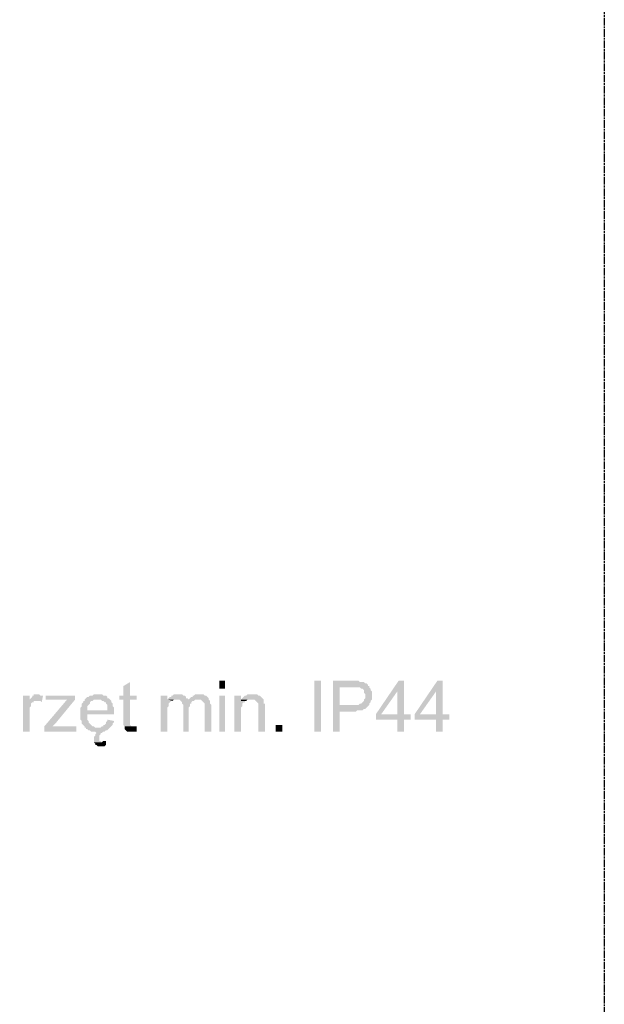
# Model space of a CAD drawing. Header units: millimetres. Extents: x -523 to 1404227, y -783705 to 1038705.
# Tile 330 of 508: x 519923 to 521775, y 219763 to 222880. Entities that reach past the tile are written whole.
import ezdxf

# ---------------------------------------------------------------- set-up
doc = ezdxf.new("R2010")
doc.units = ezdxf.units.MM
doc.linetypes.add('ACAD_ISO08W100', pattern=[36, 24, -3, 6, -3])
doc.layers.add('!!ELEKTRYKA', color=7, linetype='Continuous')

msp = doc.modelspace()

# ---------------------------------------------------------------- hatches: boundary and pattern name
at = {"layer": '!!ELEKTRYKA', "linetype": 'ACAD_ISO08W100'}
for points in [[(520272.65, 220783.29), (520251.48, 220770.59), (520251.48, 220740.95), (520238.78, 220740.95), (520238.78, 220728.25), (520251.48, 220728.25), (520251.48, 220660.52), (520251.48, 220660.52), (520251.48, 220652.05), (520251.48, 220647.82), (520255.71, 220643.58), (520285.35, 220643.58), (520281.11, 220643.58), (520276.88, 220643.58), (520276.88, 220643.58), (520272.65, 220647.82), (520272.65, 220647.82), (520272.65, 220652.05), (520272.65, 220660.52), (520272.65, 220728.25), (520293.81, 220728.25), (520293.81, 220740.95), (520272.65, 220740.95)], [(520975.4, 220787.52), (520916.13, 220787.52), (520916.13, 220626.65), (520937.3, 220626.65), (520937.3, 220690.15), (520979.63, 220690.15), (520983.86, 220690.15), (520988.1, 220690.15), (520992.33, 220694.39), (520996.56, 220694.39), (521000.8, 220694.39), (521005.03, 220694.39), (521009.26, 220694.39), (521013.5, 220698.62), (521017.73, 220698.62), (521021.96, 220702.85), (521021.96, 220702.85), (521026.2, 220707.09), (521026.2, 220707.09), (520937.3, 220711.32), (520937.3, 220766.35), (520979.63, 220766.35), (521030.43, 220770.59), (521026.2, 220770.59), (521026.2, 220774.82), (521021.96, 220779.05), (521017.73, 220779.05), (521013.5, 220783.29), (521009.26, 220783.29), (521005.03, 220783.29), (521000.8, 220783.29), (521000.8, 220783.29), (520996.56, 220787.52), (520992.33, 220787.52), (520988.1, 220787.52), (520983.86, 220787.52)], [(521140.5, 220787.52), (521123.57, 220787.52), (521051.6, 220681.69), (521051.6, 220664.75), (521119.33, 220664.75), (521119.33, 220626.65), (521140.5, 220626.65), (521140.5, 220664.75), (521161.67, 220664.75), (521161.67, 220681.69), (521140.5, 220681.69), (521068.53, 220681.69), (521119.33, 220753.65)], [(521140.5, 220787.52), (521119.33, 220753.65), (521119.33, 220681.69), (521068.53, 220681.69), (521140.5, 220681.69)], [(521263.27, 220787.52), (521246.34, 220787.52), (521174.37, 220681.69), (521174.37, 220664.75), (521242.1, 220664.75), (521242.1, 220626.65), (521263.27, 220626.65), (521263.27, 220664.75), (521284.44, 220664.75), (521284.44, 220681.69), (521263.27, 220681.69), (521191.3, 220681.69), (521242.1, 220753.65)], [(521263.27, 220787.52), (521242.1, 220753.65), (521242.1, 220681.69), (521191.3, 220681.69), (521263.27, 220681.69)], [(519980.54, 220745.19), (519980.54, 220745.19), (519967.84, 220745.19), (519967.84, 220740.95), (519963.6, 220740.95), (519963.6, 220736.72), (519959.37, 220732.49), (519955.14, 220728.25), (519955.14, 220724.02), (519976.3, 220724.02), (519980.54, 220724.02), (519984.77, 220724.02), (519989.01, 220724.02), (519993.24, 220719.79), (519997.47, 220740.95), (519993.24, 220740.95), (519989.01, 220740.95), (519984.77, 220745.19), (519984.77, 220745.19)], [(520171.04, 220745.19), (520158.34, 220745.19), (520154.11, 220740.95), (520145.64, 220740.95), (520141.41, 220736.72), (520137.18, 220736.72), (520132.94, 220732.49), (520128.71, 220728.25), (520171.04, 220728.25), (520171.04, 220728.25), (520175.28, 220728.25), (520179.51, 220728.25), (520183.74, 220724.02), (520187.98, 220724.02), (520192.21, 220719.79), (520196.44, 220719.79), (520196.44, 220715.55), (520196.44, 220715.55), (520200.68, 220711.32), (520200.68, 220707.09), (520200.68, 220702.85), (520200.68, 220694.39), (520137.18, 220694.39), (520221.84, 220694.39), (520221.84, 220698.62), (520221.84, 220702.85), (520217.61, 220707.09), (520217.61, 220711.32), (520217.61, 220715.55), (520213.38, 220719.79), (520213.38, 220724.02), (520209.14, 220728.25), (520209.14, 220728.25), (520204.91, 220732.49), (520200.68, 220732.49), (520200.68, 220736.72), (520196.44, 220740.95), (520192.21, 220740.95), (520187.98, 220740.95), (520183.74, 220745.19), (520179.51, 220745.19), (520175.28, 220745.19)], [(520425.05, 220745.19), (520412.35, 220745.19), (520408.12, 220740.95), (520403.88, 220740.95), (520403.88, 220736.72), (520399.65, 220736.72), (520395.42, 220732.49), (520391.18, 220728.25), (520420.82, 220728.25), (520420.82, 220728.25), (520425.05, 220728.25), (520429.28, 220728.25), (520433.52, 220724.02), (520458.92, 220724.02), (520458.92, 220728.25), (520454.68, 220732.49), (520450.45, 220732.49), (520450.45, 220736.72), (520446.22, 220740.95), (520446.22, 220740.95), (520441.98, 220740.95), (520437.75, 220745.19), (520433.52, 220745.19), (520429.28, 220745.19)], [(520492.78, 220745.19), (520480.08, 220745.19), (520475.85, 220740.95), (520471.62, 220740.95), (520471.62, 220736.72), (520467.38, 220736.72), (520463.15, 220732.49), (520458.92, 220728.25), (520488.55, 220728.25), (520492.78, 220728.25), (520497.02, 220728.25), (520501.25, 220724.02), (520501.25, 220724.02), (520505.48, 220719.79), (520509.72, 220715.55), (520509.72, 220715.55), (520509.72, 220711.32), (520509.72, 220707.09), (520509.72, 220698.62), (520509.72, 220626.65), (520530.89, 220626.65), (520530.89, 220707.09), (520530.89, 220707.09), (520530.89, 220711.32), (520526.65, 220715.55), (520526.65, 220724.02), (520526.65, 220724.02), (520522.42, 220728.25), (520522.42, 220732.49), (520518.19, 220736.72), (520518.19, 220736.72), (520513.95, 220740.95), (520509.72, 220740.95), (520505.48, 220745.19), (520501.25, 220745.19), (520497.02, 220745.19)], [(520657.89, 220745.19), (520657.89, 220745.19), (520645.19, 220745.19), (520640.95, 220740.95), (520636.72, 220740.95), (520632.49, 220736.72), (520632.49, 220736.72), (520628.25, 220732.49), (520624.02, 220728.25), (520653.66, 220728.25), (520657.89, 220728.25), (520662.12, 220728.25), (520666.36, 220728.25), (520670.59, 220724.02), (520670.59, 220724.02), (520674.82, 220719.79), (520679.06, 220715.55), (520679.06, 220715.55), (520679.06, 220711.32), (520679.06, 220707.09), (520679.06, 220702.85), (520679.06, 220698.62), (520679.06, 220626.65), (520700.22, 220626.65), (520700.22, 220698.62), (520700.22, 220698.62), (520700.22, 220707.09), (520700.22, 220711.32), (520700.22, 220715.55), (520695.99, 220715.55), (520695.99, 220719.79), (520695.99, 220724.02), (520695.99, 220728.25), (520691.76, 220732.49), (520691.76, 220732.49), (520687.52, 220736.72), (520683.29, 220740.95), (520679.06, 220740.95), (520679.06, 220740.95), (520674.82, 220745.19), (520670.59, 220745.19), (520662.12, 220745.19)], [(521030.43, 220770.59), (520979.63, 220766.35), (520979.63, 220766.35), (521000.8, 220766.35), (521005.03, 220762.12), (521009.26, 220762.12), (521013.5, 220757.89), (521013.5, 220757.89), (521013.5, 220753.65), (521013.5, 220749.42), (521017.73, 220745.19), (521017.73, 220740.95), (521017.73, 220736.72), (521017.73, 220732.49), (521013.5, 220728.25), (521013.5, 220724.02), (521009.26, 220719.79), (521009.26, 220719.79), (521009.26, 220719.79), (521005.03, 220715.55), (521000.8, 220715.55), (520996.56, 220711.32), (520992.33, 220711.32), (520988.1, 220711.32), (520983.86, 220711.32), (520979.63, 220711.32), (520937.3, 220711.32), (521026.2, 220707.09), (521030.43, 220711.32), (521030.43, 220715.55), (521034.67, 220719.79), (521034.67, 220724.02), (521038.9, 220728.25), (521038.9, 220732.49), (521038.9, 220736.72), (521038.9, 220740.95), (521038.9, 220740.95), (521038.9, 220745.19), (521038.9, 220749.42), (521038.9, 220753.65), (521034.67, 220757.89), (521034.67, 220762.12), (521030.43, 220766.35)], [(519955.14, 220740.95), (519933.97, 220740.95), (519933.97, 220626.65), (519955.14, 220626.65), (519955.14, 220685.92), (519955.14, 220690.15), (519955.14, 220694.39), (519955.14, 220698.62), (519955.14, 220702.85), (519959.37, 220707.09), (519959.37, 220711.32), (519959.37, 220711.32), (519959.37, 220715.55), (519963.6, 220719.79), (519967.84, 220719.79), (519967.84, 220724.02), (519972.07, 220724.02), (519976.3, 220724.02), (519955.14, 220724.02)], [(520099.07, 220728.25), (520073.67, 220728.25), (520001.71, 220643.58), (520001.71, 220626.65), (520027.11, 220643.58), (520039.81, 220656.28)], [(520128.71, 220728.25), (520128.71, 220728.25), (520128.71, 220724.02), (520124.48, 220724.02), (520124.48, 220719.79), (520120.24, 220715.55), (520120.24, 220711.32), (520120.24, 220707.09), (520116.01, 220702.85), (520116.01, 220698.62), (520116.01, 220694.39), (520116.01, 220690.15), (520116.01, 220681.69), (520116.01, 220677.45), (520116.01, 220673.22), (520116.01, 220668.99), (520116.01, 220664.75), (520120.24, 220660.52), (520120.24, 220656.28), (520120.24, 220652.05), (520124.48, 220647.82), (520124.48, 220647.82), (520128.71, 220643.58), (520128.71, 220639.35), (520171.04, 220639.35), (520171.04, 220639.35), (520166.81, 220639.35), (520162.58, 220639.35), (520158.34, 220643.58), (520154.11, 220643.58), (520149.88, 220647.82), (520145.64, 220652.05), (520145.64, 220652.05), (520145.64, 220652.05), (520141.41, 220656.28), (520141.41, 220660.52), (520137.18, 220664.75), (520137.18, 220668.99), (520137.18, 220673.22), (520137.18, 220681.69), (520221.84, 220681.69), (520221.84, 220681.69), (520221.84, 220685.92), (520221.84, 220690.15), (520221.84, 220694.39), (520137.18, 220694.39), (520137.18, 220694.39), (520137.18, 220702.85), (520137.18, 220707.09), (520141.41, 220711.32), (520141.41, 220711.32), (520145.64, 220715.55), (520145.64, 220719.79), (520149.88, 220724.02), (520154.11, 220724.02), (520158.34, 220728.25), (520162.58, 220728.25), (520166.81, 220728.25), (520171.04, 220728.25)], [(520391.18, 220740.95), (520370.01, 220740.95), (520370.01, 220626.65), (520391.18, 220626.65), (520391.18, 220685.92), (520391.18, 220690.15), (520391.18, 220694.39), (520391.18, 220698.62), (520391.18, 220702.85), (520395.42, 220707.09), (520395.42, 220711.32), (520395.42, 220715.55), (520399.65, 220719.79), (520399.65, 220719.79), (520403.88, 220724.02), (520408.12, 220724.02), (520391.18, 220728.25)], [(520391.18, 220728.25), (520391.18, 220728.25), (520408.12, 220724.02), (520412.35, 220728.25), (520416.58, 220728.25), (520420.82, 220728.25)], [(520458.92, 220728.25), (520458.92, 220724.02), (520433.52, 220724.02), (520437.75, 220719.79), (520437.75, 220719.79), (520437.75, 220715.55), (520441.98, 220711.32), (520441.98, 220707.09), (520441.98, 220702.85), (520441.98, 220626.65), (520458.92, 220626.65), (520458.92, 220694.39), (520458.92, 220694.39), (520458.92, 220702.85), (520463.15, 220707.09), (520463.15, 220711.32), (520463.15, 220715.55), (520467.38, 220715.55), (520467.38, 220719.79), (520467.38, 220719.79), (520471.62, 220724.02), (520475.85, 220724.02), (520480.08, 220728.25), (520484.32, 220728.25), (520488.55, 220728.25)], [(520624.02, 220740.95), (520602.85, 220740.95), (520602.85, 220626.65), (520624.02, 220626.65), (520624.02, 220690.15), (520624.02, 220694.39), (520624.02, 220698.62), (520624.02, 220702.85), (520628.25, 220707.09), (520628.25, 220711.32), (520628.25, 220715.55), (520632.49, 220719.79), (520632.49, 220719.79), (520636.72, 220719.79), (520636.72, 220724.02), (520640.95, 220724.02), (520624.02, 220724.02)], [(520624.02, 220728.25), (520624.02, 220724.02), (520640.95, 220724.02), (520645.19, 220728.25), (520649.42, 220728.25), (520653.66, 220728.25)], [(520200.68, 220664.75), (520200.68, 220660.52), (520196.44, 220656.28), (520196.44, 220652.05), (520192.21, 220647.82), (520187.98, 220647.82), (520187.98, 220643.58), (520183.74, 220643.58), (520179.51, 220639.35), (520175.28, 220639.35), (520171.04, 220639.35), (520128.71, 220639.35), (520132.94, 220639.35), (520132.94, 220635.12), (520137.18, 220635.12), (520141.41, 220630.88), (520145.64, 220630.88), (520149.88, 220626.65), (520154.11, 220626.65), (520158.34, 220626.65), (520162.58, 220626.65), (520166.81, 220622.42), (520171.04, 220622.42), (520166.81, 220622.42), (520162.58, 220618.18), (520162.58, 220613.95), (520162.58, 220613.95), (520158.34, 220609.72), (520158.34, 220605.48), (520158.34, 220601.25), (520158.34, 220597.02), (520158.34, 220592.78), (520183.74, 220592.78), (520183.74, 220592.78), (520179.51, 220597.02), (520175.28, 220597.02), (520175.28, 220601.25), (520175.28, 220605.48), (520175.28, 220609.72), (520175.28, 220613.95), (520179.51, 220618.18), (520179.51, 220618.18), (520179.51, 220622.42), (520183.74, 220622.42), (520187.98, 220626.65), (520187.98, 220626.65), (520192.21, 220626.65), (520196.44, 220630.88), (520200.68, 220630.88), (520204.91, 220635.12), (520204.91, 220635.12), (520209.14, 220639.35), (520213.38, 220643.58), (520213.38, 220643.58), (520217.61, 220647.82), (520217.61, 220652.05), (520221.84, 220656.28), (520221.84, 220660.52)], [(520293.81, 220643.58), (520255.71, 220643.58), (520255.71, 220639.35), (520255.71, 220639.35), (520255.71, 220635.12), (520259.95, 220630.88), (520264.18, 220626.65), (520268.41, 220626.65), (520268.41, 220626.65), (520276.88, 220626.65), (520281.11, 220626.65), (520281.11, 220626.65), (520285.35, 220626.65), (520289.58, 220626.65), (520293.81, 220626.65)], [(520196.44, 220597.02), (520196.44, 220597.02), (520187.98, 220597.02), (520183.74, 220592.78), (520158.34, 220592.78), (520162.58, 220588.55), (520162.58, 220584.32), (520166.81, 220584.32), (520171.04, 220580.08), (520171.04, 220580.08), (520175.28, 220580.08), (520179.51, 220580.08), (520183.74, 220580.08), (520187.98, 220580.08), (520192.21, 220580.08), (520196.44, 220584.32)]]:
    msp.add_hatch(color=7, dxfattribs=at).paths.add_polyline_path(points)

# ---------------------------------------------------------------- linework, layer by layer
at = {"layer": '!!ELEKTRYKA', "color": 7, "linetype": 'ACAD_ISO08W100', "lineweight": -3}
msp.add_lwpolyline([(483475.23, 249850.2), (521775.24, 249850.2), (521775.24, 209251.39), (483475.23, 209251.39)], close=True, dxfattribs=at)
for points in [[(520573.22, 220762.12), (520573.22, 220787.52), (520556.29, 220762.12), (520556.29, 220787.52)], [(520856.86, 220626.65), (520856.86, 220787.52), (520878.03, 220626.65), (520878.03, 220787.52)], [(520005.94, 220740.95), (520005.94, 220728.25), (520099.07, 220740.95), (520099.07, 220728.25)], [(520573.22, 220626.65), (520573.22, 220740.95), (520556.29, 220626.65), (520556.29, 220740.95)], [(520103.31, 220643.58), (520027.11, 220643.58), (520103.31, 220626.65), (520001.71, 220626.65)], [(520734.09, 220626.65), (520734.09, 220647.82), (520755.26, 220626.65), (520755.26, 220647.82)]]:
    msp.add_solid(points, dxfattribs=at)

doc.saveas('drawing.dxf')
